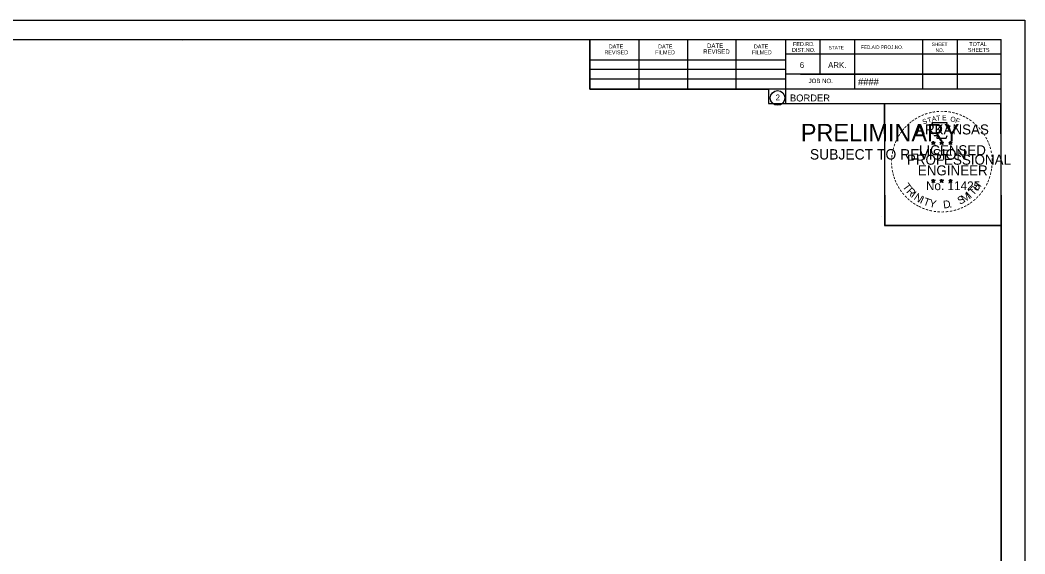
# Model space of a CAD drawing. Extents: x -70 to 701944, y -4 to 666871.
# Drawn here: x 665842.5 to 666043.4, y 658700.4 to 658807.1 of the extents above; entities that cross this region are included whole.
import ezdxf

# ---------------------------------------------------------------- set-up
doc = ezdxf.new("R2010")
doc.units = 0
for name, color, linetype in [('R_Border', 7, 'Continuous'), ('R_Border PE', 7, 'Continuous'), ('R_Border Prem', 7, 'Continuous'), ('R_No Plot', 7, 'Continuous')]:
    doc.layers.add(name, color=color, linetype=linetype)

msp = doc.modelspace()

# ---------------------------------------------------------------- linework, layer by layer
at = {"layer": 'R_Border'}
for p, q in [((665722.51, 658803.19), (666038.69, 658803.19)), ((665875.03, 658802.93), (665875.03, 658802.93)), ((665875.03, 658802.93), (665875.03, 658802.93)), ((665956.43, 658793.31), (665956.43, 658803.19)), ((665966.29, 658793.31), (665966.29, 658802.99)), ((665976.05, 658793.31), (665976.05, 658802.99)), ((665985.73, 658793.31), (665985.73, 658802.99)), ((665995.59, 658803.19), (665995.59, 658790.39)), ((666002.43, 658803.19), (666002.43, 658796.25)), ((666009.37, 658803.19), (666009.37, 658793.31)), ((666022.95, 658803.19), (666022.95, 658793.31)), ((666029.89, 658803.19), (666029.89, 658793.31)), ((666038.69, 658597.73), (666038.69, 658803.19)), ((665956.43, 658799.17), (665995.59, 658799.17)), ((666038.69, 658800.25), (665995.59, 658800.25)), ((666038.69, 658800.27), (666038.69, 658800.27)), ((665956.43, 658797.31), (665995.59, 658797.31)), ((665956.43, 658793.31), (665956.43, 658795.37)), ((665956.43, 658795.37), (665995.59, 658795.37)), ((666038.69, 658796.25), (665995.59, 658796.25)), ((665998.55, 658796.25), (666038.69, 658796.25)), ((666038.69, 658793.31), (665956.43, 658793.31)), ((665995.59, 658790.39), (666038.69, 658790.39))]:
    msp.add_line(p, q, dxfattribs=at)
msp.add_circle((665993.98, 658791.52), 1.47, dxfattribs=at)
at = {"layer": 'R_Border PE'}
for p, q in [((666024.78, 658782.64), (666025.13, 658782.53)), ((666024.78, 658782.64), (666025.03, 658782.6)), ((666024.78, 658782.64), (666025.01, 658782.52)), ((666024.91, 658782.23), (666025.13, 658782.53)), ((666024.91, 658782.23), (666025.04, 658782.48)), ((666024.91, 658782.23), (666025.12, 658782.45)), ((666025.13, 658782.9), (666025.09, 658782.64)), ((666025.34, 658782.23), (666025.12, 658782.45)), ((666025.13, 658782.53), (666025.13, 658782.9)), ((666025.13, 658782.9), (666025.18, 658782.65)), ((666025.47, 658782.64), (666025.13, 658782.53)), ((666025.34, 658782.23), (666025.13, 658782.53)), ((666025.47, 658782.64), (666025.19, 658782.59)), ((666025.34, 658782.23), (666025.2, 658782.52)), ((666025.47, 658782.64), (666025.27, 658782.54)), ((666026.45, 658782.64), (666026.8, 658782.53)), ((666026.45, 658782.64), (666026.7, 658782.6)), ((666026.45, 658782.64), (666026.68, 658782.52)), ((666026.58, 658782.23), (666026.8, 658782.53)), ((666026.58, 658782.23), (666026.71, 658782.48)), ((666026.58, 658782.23), (666026.79, 658782.45)), ((666026.8, 658782.9), (666026.76, 658782.64)), ((666027.01, 658782.23), (666026.79, 658782.45)), ((666026.8, 658782.53), (666026.8, 658782.9)), ((666026.8, 658782.9), (666026.85, 658782.65)), ((666027.14, 658782.64), (666026.8, 658782.53)), ((666027.01, 658782.23), (666026.8, 658782.53)), ((666027.14, 658782.64), (666026.86, 658782.59)), ((666027.01, 658782.23), (666026.87, 658782.52)), ((666027.14, 658782.64), (666026.94, 658782.54)), ((666028.21, 658782.63), (666028.56, 658782.52)), ((666028.21, 658782.63), (666028.46, 658782.58)), ((666028.21, 658782.63), (666028.45, 658782.51)), ((666028.34, 658782.22), (666028.56, 658782.52)), ((666028.34, 658782.22), (666028.47, 658782.47)), ((666028.34, 658782.22), (666028.56, 658782.44)), ((666028.56, 658782.88), (666028.52, 658782.63)), ((666028.56, 658782.52), (666028.56, 658782.88)), ((666028.56, 658782.88), (666028.61, 658782.63)), ((666028.91, 658782.63), (666028.56, 658782.52)), ((666028.77, 658782.22), (666028.56, 658782.52)), ((666028.77, 658782.22), (666028.56, 658782.44)), ((666028.91, 658782.63), (666028.62, 658782.58)), ((666028.77, 658782.22), (666028.64, 658782.51)), ((666028.91, 658782.63), (666028.7, 658782.53)), ((666024.77, 658775.07), (666025.12, 658774.96)), ((666024.77, 658775.07), (666025.03, 658775.02)), ((666024.77, 658775.07), (666025.01, 658774.95)), ((666024.91, 658774.66), (666025.12, 658774.96)), ((666024.91, 658774.66), (666025.03, 658774.9)), ((666024.91, 658774.66), (666025.12, 658774.88)), ((666025.12, 658775.32), (666025.08, 658775.07)), ((666025.12, 658774.96), (666025.12, 658775.32)), ((666025.12, 658775.32), (666025.17, 658775.07)), ((666025.47, 658775.07), (666025.12, 658774.96)), ((666025.34, 658774.66), (666025.12, 658774.96)), ((666025.34, 658774.66), (666025.12, 658774.87)), ((666025.47, 658775.07), (666025.18, 658775.02)), ((666025.34, 658774.66), (666025.2, 658774.95)), ((666025.47, 658775.07), (666025.27, 658774.97)), ((666026.44, 658775.07), (666026.79, 658774.96)), ((666026.44, 658775.07), (666026.7, 658775.02)), ((666026.44, 658775.07), (666026.68, 658774.95)), ((666026.58, 658774.66), (666026.79, 658774.96)), ((666026.58, 658774.66), (666026.7, 658774.9)), ((666026.58, 658774.66), (666026.79, 658774.88)), ((666026.79, 658775.32), (666026.75, 658775.07)), ((666026.79, 658774.96), (666026.79, 658775.32)), ((666026.79, 658775.32), (666026.84, 658775.07)), ((666027.14, 658775.07), (666026.79, 658774.96)), ((666027, 658774.66), (666026.79, 658774.96)), ((666027, 658774.66), (666026.79, 658774.87)), ((666027.14, 658775.07), (666026.85, 658775.02)), ((666027, 658774.66), (666026.87, 658774.95)), ((666027.14, 658775.07), (666026.93, 658774.97)), ((666028.21, 658775.06), (666028.56, 658774.95)), ((666028.21, 658775.06), (666028.46, 658775.01)), ((666028.21, 658775.06), (666028.45, 658774.94)), ((666028.34, 658774.65), (666028.56, 658774.95)), ((666028.34, 658774.65), (666028.47, 658774.89)), ((666028.34, 658774.65), (666028.56, 658774.87)), ((666028.56, 658775.31), (666028.52, 658775.06)), ((666028.56, 658774.95), (666028.56, 658775.31)), ((666028.56, 658775.31), (666028.61, 658775.06)), ((666028.91, 658775.06), (666028.56, 658774.95)), ((666028.77, 658774.65), (666028.56, 658774.95)), ((666028.77, 658774.65), (666028.56, 658774.86)), ((666028.91, 658775.06), (666028.62, 658775.01)), ((666028.77, 658774.65), (666028.63, 658774.94)), ((666028.91, 658775.06), (666028.7, 658774.96))]:
    msp.add_line(p, q, dxfattribs=at)
for points in [[(666024.82, 658786.52), (666025.09, 658785.69)], [(666028.33, 658785.6), (666028.47, 658785.88), (666027.79, 658785.86), (666027.93, 658786.52), (666024.82, 658786.52)], [(666025.13, 658782.9), (666025.34, 658782.23), (666024.78, 658782.64), (666025.47, 658782.64), (666024.91, 658782.23), (666025.13, 658782.9)], [(666025.31, 658784.1), (666025.31, 658784.01), (666025.87, 658783.99), (666025.82, 658783.52), (666027.69, 658783.52), (666027.89, 658784.05)], [(666026.8, 658782.9), (666027.01, 658782.23), (666026.45, 658782.64), (666027.14, 658782.64), (666026.58, 658782.23), (666026.8, 658782.9)], [(666028.56, 658782.88), (666028.77, 658782.22), (666028.21, 658782.63), (666028.91, 658782.63), (666028.34, 658782.22), (666028.56, 658782.88)], [(666025.12, 658775.32), (666025.34, 658774.66), (666024.77, 658775.07), (666025.47, 658775.07), (666024.91, 658774.66), (666025.12, 658775.32)], [(666026.79, 658775.32), (666027, 658774.66), (666026.44, 658775.07), (666027.14, 658775.07), (666026.58, 658774.66), (666026.79, 658775.32)], [(666028.56, 658775.31), (666028.77, 658774.65), (666028.21, 658775.06), (666028.91, 658775.06), (666028.34, 658774.65), (666028.56, 658775.31)]]:
    msp.add_lwpolyline(points, dxfattribs=at)
for centre, radius in [((666025.13, 658782.53), 0.172), ((666025.13, 658782.53), 0.145), ((666025.13, 658782.53), 0.116), ((666025.13, 658782.53), 0.0991), ((666025.13, 658782.53), 0.0747), ((666025.13, 658782.53), 0.0495), ((666025.13, 658782.53), 0.0296), ((666026.8, 658782.53), 0.172), ((666026.8, 658782.53), 0.145), ((666026.8, 658782.53), 0.116), ((666026.8, 658782.53), 0.0991), ((666026.8, 658782.53), 0.0747), ((666026.8, 658782.53), 0.0495), ((666026.8, 658782.53), 0.0296), ((666028.56, 658782.52), 0.172), ((666028.56, 658782.52), 0.145), ((666028.56, 658782.52), 0.116), ((666028.56, 658782.52), 0.0991), ((666028.56, 658782.52), 0.0747), ((666028.56, 658782.52), 0.0495), ((666028.56, 658782.52), 0.0296), ((666025.12, 658774.96), 0.172), ((666025.12, 658774.96), 0.145), ((666025.12, 658774.96), 0.116), ((666025.12, 658774.96), 0.0991), ((666025.12, 658774.96), 0.0747), ((666025.12, 658774.96), 0.0495), ((666025.12, 658774.96), 0.0296), ((666026.79, 658774.96), 0.172), ((666026.79, 658774.96), 0.145), ((666026.79, 658774.96), 0.116), ((666026.79, 658774.96), 0.0991), ((666026.79, 658774.96), 0.0747), ((666026.79, 658774.96), 0.0495), ((666026.79, 658774.96), 0.0296), ((666028.56, 658774.95), 0.172), ((666028.56, 658774.95), 0.145), ((666028.56, 658774.95), 0.116), ((666028.56, 658774.95), 0.0991), ((666028.56, 658774.95), 0.0747), ((666028.56, 658774.95), 0.0495), ((666028.56, 658774.95), 0.0296)]:
    msp.add_circle(centre, radius, dxfattribs=at)
at = {"layer": 'R_No Plot'}
for p, q in [((665710.11, 658807.08), (666043.45, 658807.08)), ((666014.73, 658767.93), (666014.73, 658767.93))]:
    msp.add_line(p, q, dxfattribs=at)
for points in [[(665710.11, 658807.08), (666043.45, 658807.08), (666043.45, 658593.74), (665710.11, 658593.74)], [(665956.43, 658803.19), (665956.43, 658793.31), (665992.16, 658793.31), (665992.16, 658790.39), (666015.36, 658790.39), (666015.36, 658766.05), (666038.69, 658766.05), (666038.69, 658597.73), (665722.51, 658597.73), (665722.51, 658803.19)], [(666015.36, 658790.39), (666038.57, 658790.39), (666038.69, 658766.05), (666015.48, 658766.05)]]:
    msp.add_lwpolyline(points, close=True, dxfattribs=at)

# ---------------------------------------------------------------- texts
at = {"layer": 'R_Border'}
for s, height, p in [('FED.RD.', 0.782, (665997.07, 658801.91)), ('SHEET', 0.684, (666024.81, 658801.91)), ('TOTAL', 0.782, (666032.33, 658801.91)), ('REVISED', 0.782, (665959.35, 658800.25)), ('DATE', 0.782, (665960.23, 658801.43)), ('FILMED', 0.782, (665969.51, 658800.25)), ('DATE', 0.782, (665970.09, 658801.43)), ('REVISED', 0.879, (665979.09, 658800.35)), ('DATE', 0.879, (665979.87, 658801.53)), ('FILMED', 0.782, (665988.85, 658800.25)), ('DATE', 0.782, (665989.25, 658801.43)), ('DIST.NO.', 0.782, (665996.87, 658800.73)), ('STATE', 0.684, (666004.19, 658801.23)), ('FED.AID PROJ.NO.', 0.684, (666010.65, 658801.33)), ('NO.', 0.684, (666025.59, 658800.73)), ('SHEETS', 0.782, (666032.05, 658800.73)), ('6', 1.17, (665998.43, 658797.51)), ('ARK.', 1.172, (666004.09, 658797.51)), ('JOB NO.', 0.879, (666000.19, 658794.49)), ('####', 1.4, (666010.07, 658794.05)), ('2', 1.17, (665993.6, 658791.04)), ('BORDER', 1.4, (665996.46, 658790.82))]:
    msp.add_text(s, height=height, rotation=360, dxfattribs=at).set_placement(p)
at = {"layer": 'R_Border PE'}
for s, height, rotation, p in [('-', 1.6, 19.1761, (666023.57, 658787.65)), ('-', 1.6, 13.6301, (666024.32, 658787.89)), ('-', 1.6, 10.2193, (666024.99, 658788.05)), ('-', 1.6, 5.8968, (666025.72, 658788.16)), ('-', 1.6, 0.1862, (666026.5, 658788.23)), ('-', 1.6, 357.743, (666027.22, 658788.22)), ('-', 1.6, 352.1617, (666027.96, 658788.16)), ('-', 1.6, 347.2049, (666028.68, 658788.05)), ('-', 1.6, 342.3362, (666029.32, 658787.89)), ('-', 1.6, 42.9622, (666020.22, 658785.5)), ('-', 1.6, 38.9507, (666020.65, 658785.92)), ('-', 1.6, 36.2317, (666021.12, 658786.3)), ('-', 1.6, 34.0636, (666021.7, 658786.69)), ('-', 1.6, 28.7918, (666022.3, 658787.06)), ('-', 1.6, 24.3072, (666022.93, 658787.38)), ('S', 1, 21.594, (666023.17, 658786.2)), ('T', 1, 16.4036, (666024.09, 658786.53)), ('A', 1, 11.2132, (666024.91, 658786.78)), ('T', 1, 6.0228, (666025.76, 658786.95)), ('E', 1, 0.8323, (666026.87, 658787.06)), ('O', 1, 350.4515, (666028.47, 658786.85)), ('F', 1, 340.0707, (666029.43, 658786.62)), ('-', 1.6, 337.8551, (666030.05, 658787.67)), ('-', 1.6, 334.1211, (666030.68, 658787.4)), ('-', 1.6, 329.6409, (666031.26, 658787.12)), ('-', 1.6, 325.8627, (666031.9, 658786.76)), ('-', 1.6, 320.5297, (666032.51, 658786.33)), ('-', 1.6, 54.2325, (666018.95, 658783.97)), ('-', 1.6, 50.6142, (666019.36, 658784.54)), ('-', 1.6, 48.423, (666019.77, 658785.02)), ('ARKANSAS', 2, 360, (666021.67, 658784.23)), ('-', 1.6, 315.5786, (666033.11, 658785.84)), ('-', 1.6, 309.8797, (666033.68, 658785.29)), ('-', 1.6, 306.6522, (666034.21, 658784.69)), ('-', 1.6, 67.7743, (666018.05, 658782.22)), ('-', 1.6, 62.8713, (666018.31, 658782.83)), ('-', 1.6, 58.0706, (666018.63, 658783.44)), ('DWB', 0.01, 360, (666025.11, 658782.52)), ('DWB', 0.01, 360, (666026.78, 658782.52)), ('DWB', 0.01, 360, (666028.55, 658782.51)), ('-', 1.4, 303.6753, (666034.69, 658784.12)), ('-', 1.6, 299.6684, (666035.01, 658783.51)), ('-', 1.6, 294.6628, (666035.34, 658782.9)), ('-', 1.6, 290.5728, (666035.59, 658782.33)), ('-', 1.6, 81.2013, (666017.51, 658780.16)), ('-', 1.6, 75.461, (666017.64, 658780.87)), ('-', 1.6, 72.3945, (666017.84, 658781.59)), ('LICENSED', 2, 360, (666022.27, 658780.08)), ('-', 1.6, 285.1233, (666035.83, 658781.75)), ('-', 1.6, 280.5493, (666036.03, 658781)), ('-', 1.6, 94.1959, (666017.44, 658778.04)), ('-', 1.6, 89.0622, (666017.41, 658778.77)), ('-', 1.6, 85.1863, (666017.43, 658779.47)), ('PROFESSIONAL', 2, 360, (666019.85, 658778.18)), ('-', 1.6, 276.5962, (666036.19, 658780.24)), ('-', 1.6, 274.3301, (666036.25, 658779.51)), ('-', 1.6, 269.9407, (666036.28, 658778.88)), ('-', 1.6, 98.9479, (666017.51, 658777.38)), ('-', 1.6, 101.7149, (666017.65, 658776.64)), ('-', 1.6, 105.4578, (666017.81, 658776.05)), ('ENGINEER', 2, 360, (666022.03, 658776.05)), ('-', 1.6, 255.7626, (666036.08, 658776.88)), ('-', 1.6, 260.9953, (666036.19, 658777.56)), ('-', 1.6, 263.5172, (666036.26, 658778.22)), ('-', 1.6, 109.0874, (666018.02, 658775.42)), ('-', 1.6, 114.0643, (666018.28, 658774.82)), ('-', 1.6, 115.7289, (666018.58, 658774.2)), ('T', 1.54, 306.0406, (666018.88, 658773.8)), ('No. 11425', 1.757, 360, (666023.66, 658773.1)), ('DWB', 0.01, 360, (666025.11, 658774.95)), ('DWB', 0.01, 360, (666026.78, 658774.95)), ('DWB', 0.01, 360, (666028.55, 658774.94)), ('H', 1.54, 54.6088, (666034, 658772.83)), ('-', 1.6, 244.6197, (666035.42, 658774.86)), ('-', 1.6, 247.8887, (666035.68, 658775.49)), ('-', 1.6, 252.8681, (666035.9, 658776.16)), ('-', 1.6, 120.4471, (666018.94, 658773.62)), ('-', 1.6, 125.8934, (666019.34, 658773.06)), ('-', 1.6, 130.7181, (666019.81, 658772.5)), ('R', 1.54, 314.005, (666019.64, 658772.75)), ('I', 1.54, 321.9694, (666020.54, 658771.82)), ('N', 1.54, 326.5002, (666021.11, 658771.34)), ('M', 1.54, 32.6563, (666031.27, 658770.56)), ('I', 1.54, 42.1136, (666032.55, 658771.41)), ('T', 1.54, 46.6444, (666033.11, 658771.89)), ('-', 1.6, 231.2538, (666034.19, 658772.89)), ('-', 1.6, 233.8452, (666034.62, 658773.46)), ('-', 1.6, 239.0712, (666035.02, 658774.11)), ('-', 1.6, 134.2238, (666020.32, 658771.96)), ('-', 1.6, 138.9338, (666020.85, 658771.5)), ('-', 1.6, 144.6463, (666021.4, 658771.09)), ('-', 1.6, 148.0898, (666021.96, 658770.72)), ('I', 1.54, 335.3603, (666022.32, 658770.56)), ('T', 1.54, 339.8912, (666022.98, 658770.23)), ('Y', 1.54, 347.8556, (666024.2, 658769.79)), ('D', 1.54, 6.3969, (666027.18, 658769.43)), ('S', 1.54, 26.9312, (666030.43, 658770.16)), ('-', 1.6, 212.2491, (666032.11, 658770.96)), ('-', 1.6, 215.7363, (666032.64, 658771.35)), ('-', 1.6, 221.0851, (666033.19, 658771.82)), ('-', 1.6, 225.7653, (666033.71, 658772.33)), ('-', 1.6, 151.5704, (666022.54, 658770.39)), ('-', 1.6, 154.6002, (666023.07, 658770.15)), ('-', 1.6, 158.5612, (666023.69, 658769.89)), ('-', 1.6, 162.7983, (666024.38, 658769.68)), ('-', 1.6, 167.5555, (666025.09, 658769.52)), ('-', 1.6, 173.1155, (666025.86, 658769.41)), ('-', 1.6, 176.5183, (666026.61, 658769.35)), ('-', 1.6, 181.5918, (666027.36, 658769.37)), ('-', 1.6, 185.8167, (666028.16, 658769.45)), ('-', 1.6, 191.2858, (666028.9, 658769.58)), ('.', 1.54, 13.7642, (666028.38, 658769.55)), ('-', 1.6, 195.4743, (666029.63, 658769.78)), ('-', 1.6, 200.7184, (666030.31, 658770.02)), ('-', 1.6, 204.2516, (666030.93, 658770.29)), ('-', 1.6, 207.3568, (666031.55, 658770.61))]:
    msp.add_text(s, height=height, rotation=rotation, dxfattribs=at).set_placement(p)
at = {"layer": 'R_Border Prem'}
for s, height, p in [('PRELIMINARY', 3.5, (665998.64, 658782.85)), ('DWB', 0.01, (665999.39, 658784.7)), ('SUBJECT TO REVISION', 2.0751, (666000.45, 658779.22))]:
    msp.add_text(s, height=height, rotation=360, dxfattribs=at).set_placement(p)

doc.saveas('drawing.dxf')
